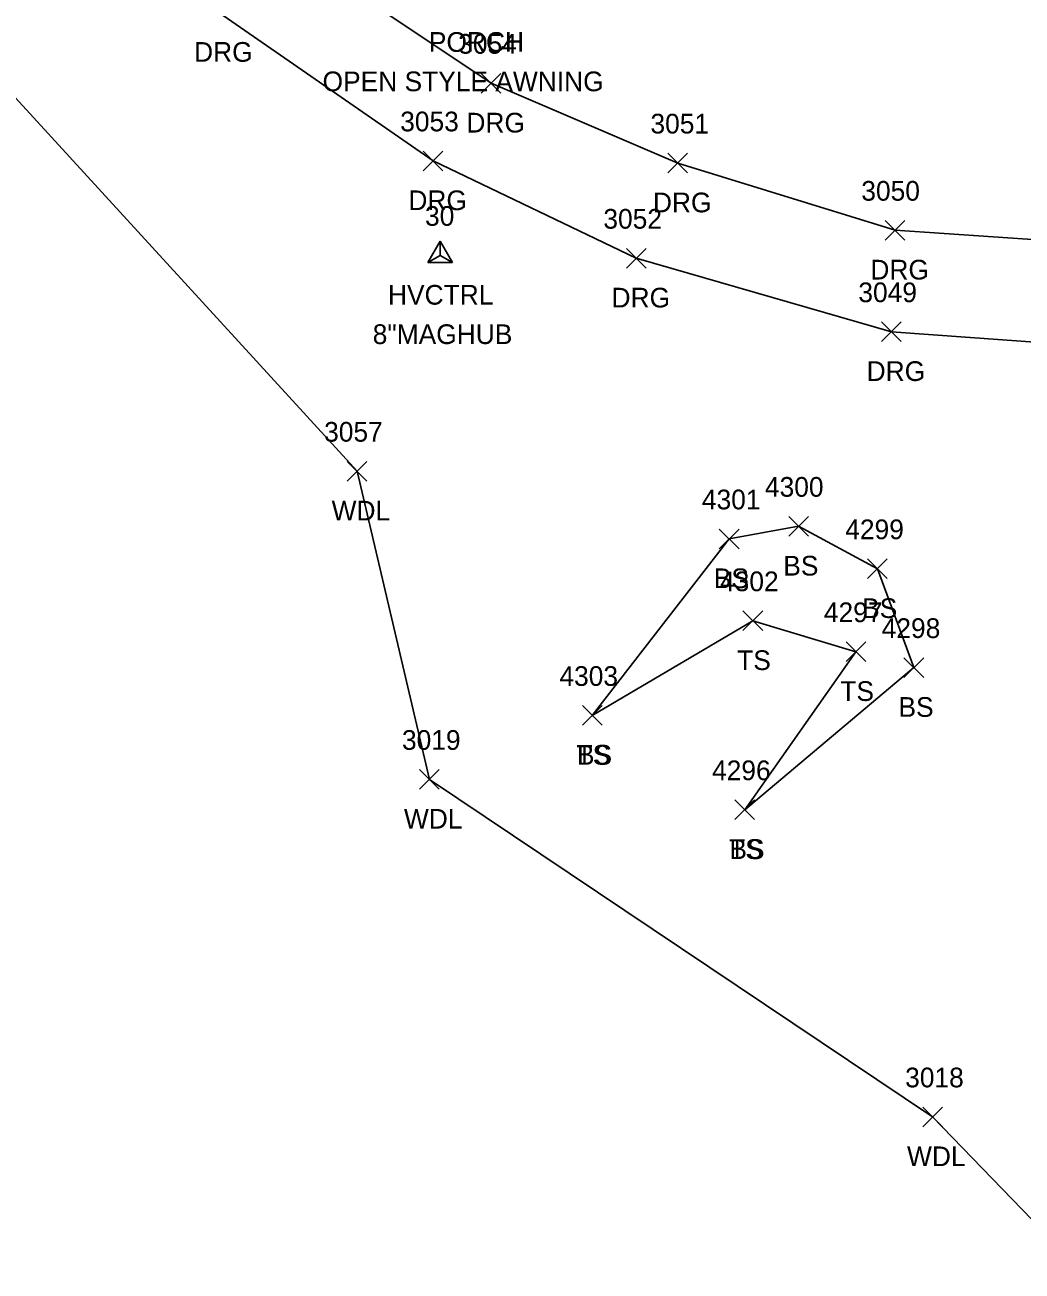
# Model space of a CAD drawing. Extents: x 1601151 to 1602912, y 499508 to 501770.
# Drawn here: x 1601639.1 to 1601740.3, y 499732.6 to 499859.1 of the extents above; entities that cross this region are included whole.
import ezdxf

# ---------------------------------------------------------------- set-up
doc = ezdxf.new("R2010")
doc.units = 0
for name, color, linetype in [('C_A', 7, 'Continuous'), ('C_C', 7, 'Continuous'), ('C_I', 7, 'Continuous'), ('CPSM', 7, 'Continuous'), ('L_A', 7, 'Continuous'), ('L_C', 7, 'Continuous'), ('L_I', 7, 'Continuous'), ('L_TIC', 7, 'Continuous'), ('LAWA', 7, 'Continuous'), ('LELB', 7, 'Continuous'), ('R_A', 7, 'Continuous'), ('R_I', 7, 'Continuous'), ('R_TIC', 7, 'Continuous'), ('RDG', 7, 'Continuous')]:
    doc.layers.add(name, color=color, linetype=linetype)

msp = doc.modelspace()

# ---------------------------------------------------------------- linework, layer by layer
at = {"layer": 'CPSM'}
for p, q in [((1601680.02, 499835), (1601681.27, 499837.17)), ((1601682.52, 499835), (1601681.27, 499837.17)), ((1601681.27, 499835.72), (1601681.27, 499837.17)), ((1601680.02, 499835), (1601681.27, 499835.72)), ((1601680.02, 499835), (1601682.52, 499835)), ((1601681.27, 499835.72), (1601681.27, 499835.72)), ((1601681.27, 499835.72), (1601682.52, 499835))]:
    msp.add_line(p, q, dxfattribs=at)
at = {"layer": 'L_TIC'}
for points in [[(1601671.82, 499812.81), (1601673.82, 499814.81)], [(1601673.82, 499812.81), (1601671.82, 499814.81)], [(1601716.64, 499807.22), (1601718.64, 499809.22)], [(1601718.64, 499807.22), (1601716.64, 499809.22)], [(1601709.59, 499805.94), (1601711.59, 499807.94)], [(1601711.59, 499805.94), (1601709.59, 499807.94)], [(1601724.64, 499802.91), (1601726.64, 499804.91)], [(1601726.64, 499802.91), (1601724.64, 499804.91)], [(1601711.99, 499797.63), (1601713.99, 499799.63)], [(1601713.99, 499797.63), (1601711.99, 499799.63)], [(1601722.46, 499794.49), (1601724.46, 499796.49)], [(1601724.46, 499794.49), (1601722.46, 499796.49)], [(1601728.33, 499792.88), (1601730.33, 499794.88)], [(1601730.33, 499792.88), (1601728.33, 499794.88)], [(1601695.69, 499788.02), (1601697.69, 499790.02)], [(1601697.69, 499788.02), (1601695.69, 499790.02)], [(1601695.69, 499788.02), (1601697.69, 499790.02)], [(1601697.69, 499788.02), (1601695.69, 499790.02)], [(1601679.16, 499781.53), (1601681.16, 499783.53)], [(1601681.16, 499781.53), (1601679.16, 499783.53)], [(1601711.17, 499778.45), (1601713.17, 499780.45)], [(1601713.17, 499778.45), (1601711.17, 499780.45)], [(1601711.17, 499778.45), (1601713.17, 499780.45)], [(1601713.17, 499778.45), (1601711.17, 499780.45)], [(1601730.23, 499747.27), (1601732.23, 499749.27)], [(1601732.23, 499747.27), (1601730.23, 499749.27)]]:
    msp.add_lwpolyline(points, dxfattribs=at)
at = {"layer": 'LAWA'}
for points in [[(1601731.23, 499748.27), (1601680.16, 499782.53), (1601672.82, 499813.81), (1601634.85, 499855.29), (1601610.55, 499890.4), (1601575.38, 499921.51), (1601579.39, 499927.53), (1601569.73, 499938.15)], [(1601746.39, 499732.62), (1601731.23, 499748.27)]]:
    msp.add_lwpolyline(points, dxfattribs=at)
at = {"layer": 'LELB'}
for points in [[(1601712.17, 499779.45), (1601729.33, 499793.88), (1601725.64, 499803.91), (1601717.64, 499808.22), (1601710.59, 499806.94), (1601696.69, 499789.02)], [(1601712.17, 499779.45), (1601723.46, 499795.49), (1601712.99, 499798.63), (1601696.69, 499789.02)]]:
    msp.add_lwpolyline(points, dxfattribs=at)
at = {"layer": 'R_TIC'}
for points in [[(1601685.43, 499852.19), (1601687.43, 499854.19)], [(1601687.43, 499852.19), (1601685.43, 499854.19)], [(1601679.54, 499844.31), (1601681.54, 499846.31)], [(1601681.54, 499844.31), (1601679.54, 499846.31)], [(1601704.37, 499844.09), (1601706.37, 499846.09)], [(1601706.37, 499844.09), (1601704.37, 499846.09)], [(1601726.43, 499837.27), (1601728.43, 499839.27)], [(1601728.43, 499837.27), (1601726.43, 499839.27)], [(1601700.16, 499834.43), (1601702.16, 499836.43)], [(1601702.16, 499834.43), (1601700.16, 499836.43)], [(1601726.05, 499826.97), (1601728.05, 499828.97)], [(1601728.05, 499826.97), (1601726.05, 499828.97)]]:
    msp.add_lwpolyline(points, dxfattribs=at)
at = {"layer": 'RDG'}
for points in [[(1601830.38, 499875.22), (1601826.81, 499868.79), (1601807.74, 499857.74), (1601789.49, 499846.65), (1601768.85, 499838.86), (1601747.32, 499836.92), (1601727.43, 499838.27), (1601705.37, 499845.09), (1601686.43, 499853.19), (1601664.54, 499867.85), (1601655.98, 499874.72), (1601624.93, 499904.1), (1601578.24, 499947.21)], [(1601844.29, 499853.82), (1601835.3, 499855.33), (1601814.93, 499846.26), (1601794.85, 499835.65), (1601772.41, 499828.03), (1601746.3, 499826.56), (1601727.05, 499827.97), (1601701.16, 499835.43), (1601680.54, 499845.31), (1601658.79, 499860.37), (1601648.71, 499868.89), (1601617.96, 499897.7), (1601572.58, 499941.2)]]:
    msp.add_lwpolyline(points, dxfattribs=at)

# ---------------------------------------------------------------- texts
at = {"layer": 'C_A'}
msp.add_text('HVCTRL', height=2, dxfattribs=at).set_placement((1601675.96, 499830.72))
at = {"layer": 'C_C'}
msp.add_text('8"MAGHUB', height=2, dxfattribs=at).set_placement((1601674.41, 499826.72))
at = {"layer": 'C_I'}
msp.add_text('30', height=2, dxfattribs=at).set_placement((1601679.72, 499838.72))
at = {"layer": 'L_A'}
for s, p in [('PORCH', (1601680.11, 499856.38)), ('WDL', (1601670.24, 499808.81)), ('BS', (1601716.08, 499803.22)), ('BS', (1601709.03, 499801.94)), ('BS', (1601724.08, 499798.91)), ('TS', (1601711.4, 499793.63)), ('TS', (1601721.87, 499790.49)), ('BS', (1601727.77, 499788.88)), ('TS', (1601695.1, 499784.02)), ('BS', (1601695.14, 499784.02)), ('WDL', (1601677.58, 499777.53)), ('TS', (1601710.58, 499774.45)), ('BS', (1601710.61, 499774.45)), ('WDL', (1601728.64, 499743.27))]:
    msp.add_text(s, height=2, dxfattribs=at).set_placement(p)
at = {"layer": 'L_C'}
msp.add_text('OPEN STYLE AWNING', height=2, dxfattribs=at).set_placement((1601669.32, 499852.38))
at = {"layer": 'L_I'}
for s, p in [('3057', (1601669.48, 499816.81)), ('4300', (1601714.22, 499811.22)), ('4301', (1601707.82, 499809.94)), ('4299', (1601722.37, 499806.91)), ('4302', (1601709.66, 499801.63)), ('4297', (1601720.2, 499798.49)), ('4298', (1601726.07, 499796.88)), ('4303', (1601693.36, 499792.02)), ('4303', (1601693.36, 499792.02)), ('3019', (1601677.38, 499785.53)), ('4296', (1601708.85, 499782.45)), ('4296', (1601708.85, 499782.45)), ('3018', (1601728.45, 499751.27))]:
    msp.add_text(s, height=2, dxfattribs=at).set_placement(p)
at = {"layer": 'R_A'}
for p in [(1601656.28, 499855.37), (1601683.92, 499848.19), (1601678.03, 499840.31), (1601702.85, 499840.09), (1601724.92, 499833.27), (1601698.65, 499830.43), (1601724.54, 499822.97)]:
    msp.add_text('DRG', height=2, dxfattribs=at).set_placement(p)
at = {"layer": 'R_I'}
for s, p in [('3054', (1601683.09, 499856.19)), ('3053', (1601677.2, 499848.31)), ('3051', (1601702.6, 499848.09)), ('3050', (1601724, 499841.27)), ('3052', (1601697.82, 499838.43)), ('3049', (1601723.7, 499830.97))]:
    msp.add_text(s, height=2, dxfattribs=at).set_placement(p)

doc.saveas('drawing.dxf')
